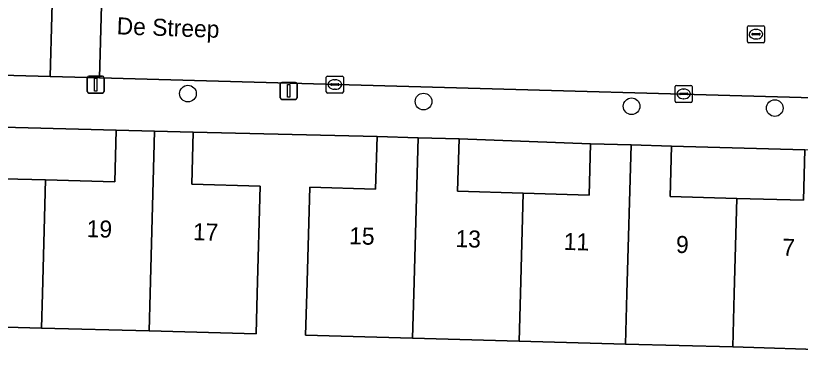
# Model space of a CAD drawing. Extents: x 162026 to 163502, y 387295 to 388169.
# Drawn here: x 162784.11 to 162830.12, y 387746.66 to 387766.31 of the extents above; entities that cross this region are included whole.
import ezdxf

# ---------------------------------------------------------------- set-up
doc = ezdxf.new("R2010")
doc.units = 0
for name, color, linetype in [('IMGEO_Boom', 7, 'Continuous'), ('IMGEO_Erf', 7, 'Continuous'), ('IMGEO_Kolk', 7, 'Continuous'), ('IMGEO_Lichtmast', 7, 'Continuous'), ('IMGEO_Openbare_ruimte_label', 7, 'Continuous'), ('IMGEO_Pand', 7, 'Continuous'), ('IMGEO_Pand_nummerreeks', 7, 'Continuous'), ('IMGEO_Rijbaan_lokaal_open', 7, 'Continuous'), ('IMGEO_Rioolput', 7, 'Continuous'), ('IMGEO_Voetpad_open', 7, 'Continuous')]:
    doc.layers.add(name, color=color, linetype=linetype)

msp = doc.modelspace()

# ---------------------------------------------------------------- linework, layer by layer
at = {"layer": 'IMGEO_Boom'}
for centre in [(162794.216, 387761.73), (162808.03, 387761.264), (162820.232, 387760.987), (162828.625, 387760.885)]:
    msp.add_circle(centre, 0.489, dxfattribs=at)
at = {"layer": 'IMGEO_Erf'}
for points in [[(162781.878, 387759.801), (162781.796, 387756.774), (162785.86, 387756.665), (162789.923, 387756.556), (162790.004, 387759.593)], [(162810.111, 387759.068), (162810.023, 387755.993), (162813.878, 387755.883), (162817.732, 387755.773), (162817.818, 387758.789)], [(162822.575, 387758.653), (162822.49, 387755.693), (162826.402, 387755.582), (162830.314, 387755.47), (162830.398, 387758.429)]]:
    msp.add_lwpolyline(points, close=True, dxfattribs=at)
msp.add_lwpolyline([(162832.294, 387746.658), (162826.158, 387746.87), (162819.87, 387747.013), (162813.634, 387747.191), (162807.379, 387747.369), (162801.117, 387747.548), (162801.187, 387750), (162801.365, 387756.233), (162805.215, 387756.123), (162805.303, 387759.205), (162794.514, 387759.472), (162794.432, 387756.408), (162798.444, 387756.3), (162798.275, 387750), (162798.211, 387747.627), (162791.944, 387747.795), (162785.626, 387747.965), (162779.402, 387748.131)], dxfattribs=at)
at = {"layer": 'IMGEO_Kolk'}
for p, q in [((162802.402, 387762.764), (162803.254, 387762.764)), ((162802.327, 387761.838), (162802.327, 387762.69)), ((162802.586, 387762.258), (162802.586, 387762.27)), ((162802.629, 387762.307), (162803.027, 387762.307)), ((162802.815, 387762.544), (162802.84, 387762.544)), ((162803.07, 387762.27), (162803.07, 387762.258)), ((162803.328, 387762.69), (162803.328, 387761.838)), ((162803.024, 387762.221), (162802.626, 387762.221)), ((162802.838, 387761.984), (162802.813, 387761.984)), ((162822.783, 387761.287), (162822.783, 387762.139)), ((162822.858, 387762.213), (162823.71, 387762.213)), ((162823.271, 387761.993), (162823.296, 387761.993)), ((162823.784, 387762.139), (162823.784, 387761.287)), ((162803.254, 387761.764), (162802.402, 387761.764)), ((162823.042, 387761.707), (162823.042, 387761.719)), ((162823.48, 387761.67), (162823.082, 387761.67)), ((162823.085, 387761.756), (162823.483, 387761.756)), ((162823.294, 387761.433), (162823.269, 387761.433)), ((162823.526, 387761.719), (162823.526, 387761.707)), ((162823.71, 387761.213), (162822.858, 387761.213))]:
    msp.add_line(p, q, dxfattribs=at)
for points in [[(162802.402, 387762.764), (162803.254, 387762.764)], [(162802.327, 387761.838), (162802.327, 387762.69)], [(162803.328, 387762.69), (162803.328, 387761.838)], [(162822.783, 387761.287), (162822.783, 387762.139)], [(162822.858, 387762.213), (162823.71, 387762.213)], [(162823.784, 387762.139), (162823.784, 387761.287)], [(162803.254, 387761.764), (162802.402, 387761.764)], [(162823.71, 387761.213), (162822.858, 387761.213)]]:
    msp.add_lwpolyline(points, dxfattribs=at)
for centre, radius, start, end in [((162802.404, 387762.688), 0.0765, 91.552, 178.448), ((162802.404, 387762.688), 0.0765, 91.552, 178.448), ((162803.252, 387762.688), 0.0765, 1.552, 88.448), ((162803.252, 387762.688), 0.0765, 1.552, 88.448), ((162802.626, 387762.267), 0.0403, 85.8775, 175.7526), ((162802.623, 387762.257), 0.0366, 178.938, 274.7102), ((162803.027, 387762.264), 0.043, 264.8664, 352.4533), ((162803.031, 387762.269), 0.0386, 1.7309, 96.639), ((162802.404, 387761.84), 0.0765, 181.552, 268.448), ((162802.404, 387761.84), 0.0765, 181.552, 268.448), ((162803.252, 387761.84), 0.0765, 271.552, 358.448), ((162803.252, 387761.84), 0.0765, 271.552, 358.448), ((162822.86, 387762.137), 0.0765, 91.552, 178.448), ((162822.86, 387762.137), 0.0765, 91.552, 178.448), ((162823.708, 387762.137), 0.0765, 1.552, 88.448), ((162823.708, 387762.137), 0.0765, 1.552, 88.448), ((162823.082, 387761.716), 0.0403, 85.8775, 175.7526), ((162823.079, 387761.706), 0.0366, 178.938, 274.7102), ((162823.483, 387761.713), 0.043, 264.8664, 352.4533), ((162823.487, 387761.718), 0.0386, 1.7309, 96.639), ((162822.86, 387761.289), 0.0765, 181.552, 268.448), ((162822.86, 387761.289), 0.0765, 181.552, 268.448), ((162823.708, 387761.289), 0.0765, 271.552, 358.448), ((162823.708, 387761.289), 0.0765, 271.552, 358.448)]:
    msp.add_arc(centre, radius, start, end, dxfattribs=at)
for centre, major_axis, ratio, start_param, end_param in [((162802.814, 387762.264), (-0.387, 0.002), 0.722429, 4.712389, 7.853982), ((162802.839, 387762.264), (-0.39, 0.002), 0.717154, 1.570796, 4.712389), ((162823.27, 387761.713), (-0.387, 0.002), 0.722429, 4.712389, 7.853982), ((162823.295, 387761.713), (-0.39, 0.002), 0.717154, 1.570796, 4.712389)]:
    msp.add_ellipse(centre, major_axis=major_axis, ratio=ratio, start_param=start_param, end_param=end_param, dxfattribs=at)
at = {"layer": 'IMGEO_Lichtmast'}
for p, q in [((162788.41, 387762.758), (162789.2, 387762.758)), ((162789.2, 387762.758), (162788.41, 387762.758)), ((162788.31, 387761.858), (162788.31, 387762.658)), ((162788.31, 387762.658), (162788.31, 387761.858)), ((162789.3, 387762.658), (162789.3, 387761.858)), ((162789.3, 387761.858), (162789.3, 387762.658)), ((162799.622, 387761.489), (162799.622, 387762.289)), ((162799.622, 387762.289), (162799.622, 387761.489)), ((162799.722, 387762.389), (162800.512, 387762.389)), ((162800.512, 387762.389), (162799.722, 387762.389)), ((162800.612, 387762.289), (162800.612, 387761.489)), ((162800.612, 387761.489), (162800.612, 387762.289)), ((162789.2, 387761.758), (162788.41, 387761.758)), ((162788.41, 387761.758), (162789.2, 387761.758)), ((162800.512, 387761.389), (162799.722, 387761.389)), ((162799.722, 387761.389), (162800.512, 387761.389))]:
    msp.add_line(p, q, dxfattribs=at)
for points in [[(162788.73, 387762.633), (162788.88, 387762.633), (162788.88, 387761.883), (162788.73, 387761.883), (162788.73, 387762.633)], [(162800.042, 387762.264), (162800.192, 387762.264), (162800.192, 387761.514), (162800.042, 387761.514), (162800.042, 387762.264)]]:
    msp.add_lwpolyline(points, dxfattribs=at)
for centre, start, end in [((162788.41, 387762.658), 90, 180), ((162788.41, 387762.658), 90, 180), ((162789.2, 387762.658), 0, 90), ((162789.2, 387762.658), 360, 90), ((162799.722, 387762.289), 90, 180), ((162799.722, 387762.289), 90, 180), ((162800.512, 387762.289), 0, 90), ((162800.512, 387762.289), 360, 90), ((162788.41, 387761.858), 180, 270), ((162788.41, 387761.858), 180, 270), ((162789.2, 387761.858), 270, 0), ((162789.2, 387761.858), 270, 0), ((162799.722, 387761.489), 180, 270), ((162799.722, 387761.489), 180, 270), ((162800.512, 387761.489), 270, 0), ((162800.512, 387761.489), 270, 0)]:
    msp.add_arc(centre, 0.1, start, end, dxfattribs=at)
at = {"layer": 'IMGEO_Pand'}
for points in [[(162779.718, 387759.859), (162779.452, 387750), (162779.402, 387748.131), (162785.626, 387747.965), (162785.681, 387750), (162785.86, 387756.665), (162781.796, 387756.774), (162781.878, 387759.801)], [(162790.004, 387759.593), (162789.923, 387756.556), (162785.86, 387756.665), (162785.681, 387750), (162785.626, 387747.965), (162791.944, 387747.795), (162792.003, 387750), (162792.26, 387759.532)], [(162792.26, 387759.532), (162792.003, 387750), (162791.944, 387747.795), (162798.211, 387747.627), (162798.275, 387750), (162798.444, 387756.3), (162794.432, 387756.408), (162794.514, 387759.472)], [(162805.303, 387759.205), (162805.215, 387756.123), (162801.365, 387756.233), (162801.187, 387750), (162801.117, 387747.548), (162807.379, 387747.369), (162807.452, 387750), (162807.708, 387759.136)], [(162807.708, 387759.136), (162807.452, 387750), (162807.379, 387747.369), (162813.634, 387747.191), (162813.713, 387750), (162813.878, 387755.883), (162810.023, 387755.993), (162810.111, 387759.068)], [(162817.818, 387758.789), (162817.732, 387755.773), (162813.878, 387755.883), (162813.713, 387750), (162813.634, 387747.191), (162819.87, 387747.013), (162819.954, 387750), (162820.198, 387758.721)], [(162820.198, 387758.721), (162819.954, 387750), (162819.87, 387747.013), (162826.158, 387746.87), (162826.246, 387750), (162826.402, 387755.582), (162822.49, 387755.693), (162822.575, 387758.653)], [(162830.398, 387758.429), (162830.314, 387755.47), (162826.402, 387755.582), (162826.246, 387750), (162826.158, 387746.87), (162832.294, 387746.658), (162832.388, 387750), (162832.622, 387758.365)]]:
    msp.add_lwpolyline(points, close=True, dxfattribs=at)
at = {"layer": 'IMGEO_Rijbaan_lokaal_open'}
msp.add_lwpolyline([(162720.28, 387767.413), (162736.369, 387765.551), (162741.376, 387765), (162741.531, 387764.983), (162759.984, 387763.435), (162769.066, 387763.206), (162786.129, 387762.731), (162786.33, 387769.869), (162761.4, 387770.57), (162748.592, 387771.451)], dxfattribs=at)
for points in [[(162786.33, 387769.869), (162786.129, 387762.731), (162789.028, 387762.651), (162789.229, 387769.787)], [(162849.207, 387768.1), (162833.693, 387768.537), (162830.073, 387768.639), (162823.076, 387768.835), (162789.229, 387769.787), (162789.028, 387762.651), (162849.009, 387760.983)]]:
    msp.add_lwpolyline(points, close=True, dxfattribs=at)
at = {"layer": 'IMGEO_Rioolput'}
for p, q in [((162827.021, 387764.793), (162827.021, 387765.645)), ((162827.096, 387765.719), (162827.948, 387765.719)), ((162827.509, 387765.499), (162827.534, 387765.499)), ((162828.022, 387765.645), (162828.022, 387764.793)), ((162827.28, 387765.213), (162827.28, 387765.225)), ((162827.718, 387765.176), (162827.32, 387765.176)), ((162827.323, 387765.262), (162827.721, 387765.262)), ((162827.764, 387765.225), (162827.764, 387765.213)), ((162827.948, 387764.719), (162827.096, 387764.719)), ((162827.532, 387764.939), (162827.507, 387764.939))]:
    msp.add_line(p, q, dxfattribs=at)
for points in [[(162827.021, 387764.793), (162827.021, 387765.645)], [(162827.096, 387765.719), (162827.948, 387765.719)], [(162828.022, 387765.645), (162828.022, 387764.793)], [(162827.948, 387764.719), (162827.096, 387764.719)]]:
    msp.add_lwpolyline(points, dxfattribs=at)
for centre, radius, start, end in [((162827.098, 387765.643), 0.0765, 91.552, 178.448), ((162827.098, 387765.643), 0.0765, 91.552, 178.448), ((162827.946, 387765.643), 0.0765, 1.552, 88.448), ((162827.946, 387765.643), 0.0765, 1.552, 88.448), ((162827.32, 387765.222), 0.0403, 85.8775, 175.7526), ((162827.317, 387765.212), 0.0366, 178.938, 274.7102), ((162827.721, 387765.219), 0.043, 264.8664, 352.4533), ((162827.725, 387765.224), 0.0386, 1.7309, 96.639), ((162827.098, 387764.795), 0.0765, 181.552, 268.448), ((162827.098, 387764.795), 0.0765, 181.552, 268.448), ((162827.946, 387764.795), 0.0765, 271.552, 358.448), ((162827.946, 387764.795), 0.0765, 271.552, 358.448)]:
    msp.add_arc(centre, radius, start, end, dxfattribs=at)
for centre, major_axis, ratio, start_param, end_param in [((162827.508, 387765.219), (-0.387, 0.002), 0.722429, 4.712389, 7.853982), ((162827.533, 387765.219), (-0.39, 0.002), 0.717154, 1.570796, 4.712389)]:
    msp.add_ellipse(centre, major_axis=major_axis, ratio=ratio, start_param=start_param, end_param=end_param, dxfattribs=at)
at = {"layer": 'IMGEO_Voetpad_open'}
for points in [[(162869.669, 387760.467), (162856.363, 387760.778), (162852.681, 387760.88), (162851.777, 387760.906), (162849.009, 387760.983), (162789.028, 387762.651), (162786.129, 387762.731), (162769.066, 387763.206), (162759.984, 387763.435)], [(162754.546, 387760.446), (162759.763, 387760.36), (162765.117, 387760.206), (162767.38, 387760.145), (162769.646, 387760.084), (162777.553, 387759.917), (162779.718, 387759.859), (162781.878, 387759.801), (162790.004, 387759.593), (162792.26, 387759.532), (162794.514, 387759.472), (162805.303, 387759.205), (162807.708, 387759.136), (162810.111, 387759.068), (162817.818, 387758.789), (162820.198, 387758.721), (162822.575, 387758.653), (162830.398, 387758.429)]]:
    msp.add_lwpolyline(points, dxfattribs=at)

# ---------------------------------------------------------------- texts
at = {"layer": 'IMGEO_Openbare_ruimte_label'}
msp.add_text('De Streep', height=1, rotation=357.9935, dxfattribs=at).set_placement((162790.024, 387765.213))
at = {"layer": 'IMGEO_Pand_nummerreeks'}
for s, rotation, p in [('19', 358.3703, (162788.266, 387753.308)), ('17', 358.3703, (162794.499, 387753.131)), ('15', 358.4736, (162803.659, 387752.89)), ('13', 358.4736, (162809.893, 387752.724)), ('11', 358.4736, (162816.242, 387752.555)), ('9', 358.4736, (162822.822, 387752.381)), ('7', 358.4736, (162829.056, 387752.214))]:
    msp.add_text(s, height=1, rotation=rotation, dxfattribs=at).set_placement(p)

doc.saveas('drawing.dxf')
